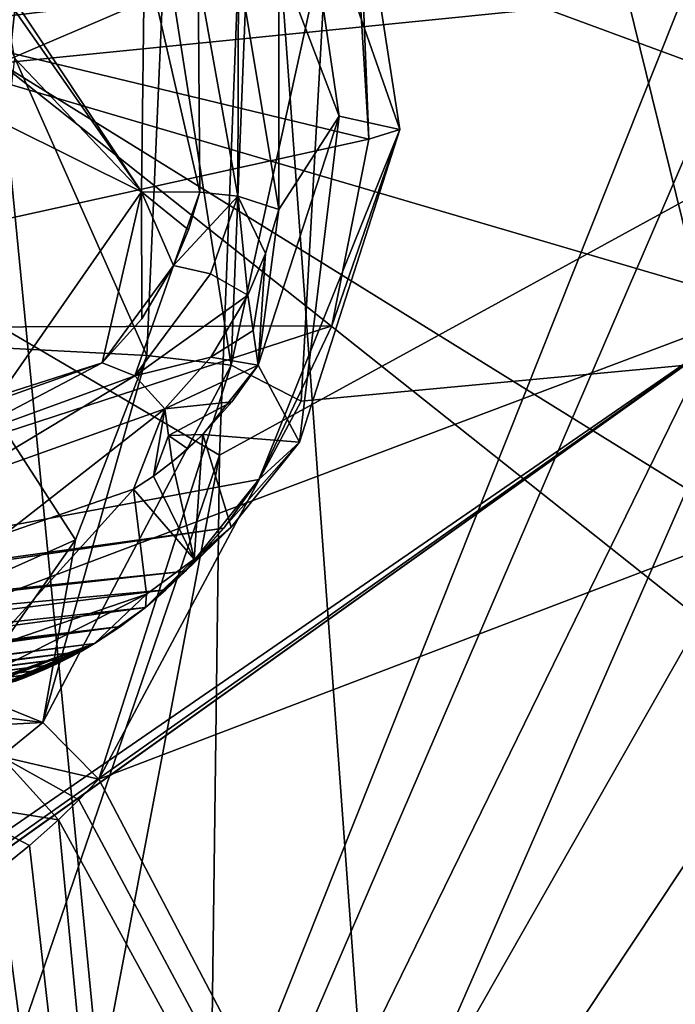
# Model space of a CAD drawing. Header units: metres. Extents: x -150 to 307, y -550 to 84.
# Tile 864 of 1056: x 198.08 to 199.71, y 8.56 to 11.01. Entities that reach past the tile are written whole.
import ezdxf

# ---------------------------------------------------------------- set-up
doc = ezdxf.new("R2010")
doc.units = ezdxf.units.M
doc.layers.add('solid_26006363', color=7, linetype='CONTINUOUS')

msp = doc.modelspace()

# ---------------------------------------------------------------- linework, layer by layer
at = {"layer": 'solid_26006363'}
for points in [[(195.273636, 11.861662, 915.513367), (198.57399, 9.923516, 918.496826), (198.959854, 19.839836, 918.063721)], [(198.959854, 19.839836, 918.063721), (198.57399, 9.923516, 918.496826), (202.146072, 11.879212, 921.398987)], [(198.146072, 19.081144, 915.328857), (199.540802, 0, 917.246277), (194.786896, 17.972216, 912.335938)], [(201.605789, 19.081154, 918.411316), (199.540802, 0, 917.246277), (198.146072, 19.081144, 915.328857)], [(204.964966, 17.972246, 921.404236), (199.540802, 0, 917.246277), (201.605789, 19.081154, 918.411316)], [(197.649536, 13.085905, 876.871094), (200.037537, 18.589451, 879.309265), (201.379318, 10.301511, 879.570068)], [(194.786896, 17.972216, 912.335938), (199.540802, 0, 917.246277), (191.723465, 15.818817, 909.606506)], [(208.028397, 15.818866, 924.133667), (199.540802, 0, 917.246277), (204.964966, 17.972246, 921.404236)], [(199.777588, 17.933832, 881.956726), (198.781998, 17.652912, 881.147522), (199.937561, 10.2935, 881.365723)], [(197.809601, 12.039295, 879.822327), (198.044464, 10.849485, 879.909973), (198.781998, 17.652912, 881.147522)], [(198.044464, 10.849485, 879.909973), (199.937561, 10.2935, 881.365723), (198.781998, 17.652912, 881.147522)], [(191.723465, 15.818817, 909.606506), (199.540802, 0, 917.246277), (189.133835, 12.746095, 907.299255)], [(210.618042, 12.746159, 926.440979), (199.540802, 0, 917.246277), (208.028397, 15.818866, 924.133667)], [(198.088959, 12.766014, 877.18158), (197.649536, 13.085905, 876.871094), (201.379318, 10.301511, 879.570068)], [(198.446304, 12.327141, 877.419983), (198.088959, 12.766014, 877.18158), (201.379318, 10.301511, 879.570068)], [(189.133835, 12.746095, 907.299255), (199.540802, 0, 917.246277), (187.168488, 8.932622, 905.548157)], [(212.583405, 8.932697, 928.192017), (199.540802, 0, 917.246277), (210.618042, 12.746159, 926.440979)], [(198.843597, 11.237129, 877.638733), (198.446304, 12.327141, 877.419983), (201.379318, 10.301511, 879.570068)], [(198.445267, -0.000005, 918.641296), (201.843781, -0.000005, 921.499268), (202.146072, 11.879212, 921.398987)], [(198.57399, 9.923516, 918.496826), (198.445267, -0.000005, 918.641296), (202.146072, 11.879212, 921.398987)], [(195.273636, 11.861662, 915.513367), (195.172546, 0, 915.799988), (198.57399, 9.923516, 918.496826)], [(199.887756, 11.605791, 886.804382), (197.739609, 11.223545, 885.055054), (197.08342, 10.902011, 884.509399)], [(199.792999, 11.228163, 886.69928), (199.887756, 11.605791, 886.804382), (197.08342, 10.902011, 884.509399)], [(199.023712, 10.734974, 876.164795), (198.770981, 11.457594, 875.876648), (198.892197, 11.580863, 876.130066)], [(198.892197, 11.580863, 876.130066), (198.926971, 11.191161, 876.467957), (198.946289, 10.710647, 876.454346)], [(199.023712, 10.734974, 876.164795), (198.892197, 11.580863, 876.130066), (198.946289, 10.710647, 876.454346)], [(198.770981, 11.457594, 875.876648), (198.87233, 10.768579, 875.900269), (198.722015, 11.161746, 875.814209)], [(199.023712, 10.734974, 876.164795), (198.87233, 10.768579, 875.900269), (198.770981, 11.457594, 875.876648)], [(198.438446, 11.1998, 877.673096), (198.646744, 11.234205, 877.574707), (198.603485, 10.147975, 877.451111)], [(198.603485, 10.147975, 877.451111), (198.843597, 11.237129, 877.638733), (198.778168, 10.058419, 877.497375)], [(198.603485, 10.147975, 877.451111), (198.646744, 11.234205, 877.574707), (198.843597, 11.237129, 877.638733)], [(198.778168, 10.058419, 877.497375), (198.843597, 11.237129, 877.638733), (201.379318, 10.301511, 879.570068)], [(198.946289, 10.710647, 876.454346), (196.851517, 11.215487, 879.252258), (196.805191, 10.239241, 879.139282)], [(198.946289, 10.710647, 876.454346), (198.926971, 11.191161, 876.467957), (196.851517, 11.215487, 879.252258)], [(199.792999, 11.228163, 886.69928), (197.08342, 10.902011, 884.509399), (197.566177, 5.639544, 884.589905)], [(198.710556, 11.193108, 883.905396), (197.08342, 10.902011, 884.509399), (197.739609, 11.223545, 885.055054)], [(199.800598, 10.822567, 886.675537), (199.792999, 11.228163, 886.69928), (197.566177, 5.639544, 884.589905)], [(198.028107, 10.900011, 883.341064), (197.08342, 10.902011, 884.509399), (198.710556, 11.193108, 883.905396)], [(197.951462, 11.16635, 878.207092), (198.438446, 11.1998, 877.673096), (198.393539, 10.172145, 877.549072)], [(198.380432, 10.579487, 875.952393), (198.035202, 11.073668, 875.644836), (197.962128, 11.208456, 875.579712)], [(198.387314, 11.179723, 875.958557), (198.380432, 10.579487, 875.952393), (197.962128, 11.208456, 875.579712)], [(199.592148, 11.056849, 884.598694), (198.028107, 10.900011, 883.341064), (198.710556, 11.193108, 883.905396)], [(198.393539, 10.172145, 877.549072), (198.438446, 11.1998, 877.673096), (198.603485, 10.147975, 877.451111)], [(197.951462, 11.16635, 878.207092), (198.393539, 10.172145, 877.549072), (197.902115, 10.197627, 878.093262)], [(198.525284, 10.579162, 875.789551), (198.380432, 10.579487, 875.952393), (198.387314, 11.179723, 875.958557)], [(198.520828, 11.119129, 875.835938), (198.525284, 10.579162, 875.789551), (198.387314, 11.179723, 875.958557)], [(198.621475, 11.139956, 875.783447), (198.722015, 11.161746, 875.814209), (198.722443, 10.535961, 875.765076)], [(198.87233, 10.768579, 875.900269), (198.722443, 10.535961, 875.765076), (198.722015, 11.161746, 875.814209)], [(198.619598, 10.569033, 875.739502), (198.520828, 11.119129, 875.835938), (198.621475, 11.139956, 875.783447)], [(198.619598, 10.569033, 875.739502), (198.621475, 11.139956, 875.783447), (198.722443, 10.535961, 875.765076)], [(198.619598, 10.569033, 875.739502), (198.525284, 10.579162, 875.789551), (198.520828, 11.119129, 875.835938)], [(198.380432, 10.579487, 875.952393), (198.064301, 10.911753, 875.670776), (198.035202, 11.073668, 875.644836)], [(199.592148, 11.056849, 884.598694), (199.919876, 9.72652, 884.768616), (198.028107, 10.900011, 883.341064)], [(200.013672, 11.047948, 884.740173), (199.919876, 9.72652, 884.768616), (199.592148, 11.056849, 884.598694)], [(196.043762, 9.774654, 881.690918), (198.028107, 10.900011, 883.341064), (198.443176, 6.641235, 883.412781)], [(200.714951, 8.765919, 885.349304), (198.443176, 6.641235, 883.412781), (198.028107, 10.900011, 883.341064)], [(199.919876, 9.72652, 884.768616), (200.714951, 8.765919, 885.349304), (198.028107, 10.900011, 883.341064)], [(198.380432, 10.579487, 875.952393), (198.044601, 10.746379, 875.653198), (198.064301, 10.911753, 875.670776)], [(198.044464, 10.849485, 879.909973), (197.86174, 9.510664, 879.668396), (199.937561, 10.2935, 881.365723)], [(199.910812, 10.436027, 886.736938), (199.800598, 10.822567, 886.675537), (197.566177, 5.639544, 884.589905)], [(198.87233, 10.768579, 875.900269), (198.67038, 10.147511, 875.695007), (198.722443, 10.535961, 875.765076)], [(198.773514, 9.955918, 875.910217), (198.67038, 10.147511, 875.695007), (198.87233, 10.768579, 875.900269)], [(199.023712, 10.734974, 876.164795), (198.773514, 9.955918, 875.910217), (198.87233, 10.768579, 875.900269)], [(198.380432, 10.579487, 875.952393), (198.026642, 10.072456, 875.637207), (198.044601, 10.746379, 875.653198)], [(199.023712, 10.734974, 876.164795), (198.854156, 10.24595, 876.352661), (198.672211, 9.862753, 876.183594)], [(199.023712, 10.734974, 876.164795), (198.672211, 9.862753, 876.183594), (198.773514, 9.955918, 875.910217)], [(199.023712, 10.734974, 876.164795), (198.946289, 10.710647, 876.454346), (198.854156, 10.24595, 876.352661)], [(198.854156, 10.24595, 876.352661), (198.946289, 10.710647, 876.454346), (196.805191, 10.239241, 879.139282)], [(198.281815, 10.15349, 875.566101), (198.026642, 10.072456, 875.637207), (198.380432, 10.579487, 875.952393)], [(198.380493, 10.263525, 875.651123), (198.281815, 10.15349, 875.566101), (198.380432, 10.579487, 875.952393)], [(198.459717, 10.396136, 875.723267), (198.380493, 10.263525, 875.651123), (198.380432, 10.579487, 875.952393)], [(198.496811, 10.484971, 875.75946), (198.459717, 10.396136, 875.723267), (198.380432, 10.579487, 875.952393)], [(198.525284, 10.579162, 875.789551), (198.496811, 10.484971, 875.75946), (198.380432, 10.579487, 875.952393)], [(198.525284, 10.579162, 875.789551), (198.459717, 10.396136, 875.723267), (198.496811, 10.484971, 875.75946)], [(198.619598, 10.569033, 875.739502), (198.459717, 10.396136, 875.723267), (198.525284, 10.579162, 875.789551)], [(198.552307, 10.375561, 875.669983), (198.459717, 10.396136, 875.723267), (198.619598, 10.569033, 875.739502)], [(198.552307, 10.375561, 875.669983), (198.619598, 10.569033, 875.739502), (198.645309, 10.322267, 875.688477)], [(198.688782, 10.425869, 875.730347), (198.619598, 10.569033, 875.739502), (198.722443, 10.535961, 875.765076)], [(198.645309, 10.322267, 875.688477), (198.619598, 10.569033, 875.739502), (198.688782, 10.425869, 875.730347)], [(198.67038, 10.147511, 875.695007), (198.688782, 10.425869, 875.730347), (198.722443, 10.535961, 875.765076)], [(200.112228, 10.110523, 886.877197), (199.910812, 10.436027, 886.736938), (197.566177, 5.639544, 884.589905)], [(198.657928, 10.234606, 875.691772), (198.645309, 10.322267, 875.688477), (198.688782, 10.425869, 875.730347)], [(198.67038, 10.147511, 875.695007), (198.657928, 10.234606, 875.691772), (198.688782, 10.425869, 875.730347)], [(198.459717, 10.396136, 875.723267), (198.281815, 10.15349, 875.566101), (198.380493, 10.263525, 875.651123)], [(198.363174, 10.121168, 875.505005), (198.281815, 10.15349, 875.566101), (198.459717, 10.396136, 875.723267)], [(198.363174, 10.121168, 875.505005), (198.459717, 10.396136, 875.723267), (198.552307, 10.375561, 875.669983)], [(198.363174, 10.121168, 875.505005), (198.552307, 10.375561, 875.669983), (198.645309, 10.322267, 875.688477)], [(198.363174, 10.121168, 875.505005), (198.645309, 10.322267, 875.688477), (198.552734, 10.167477, 875.604553)], [(198.552734, 10.167477, 875.604553), (198.645309, 10.322267, 875.688477), (198.657928, 10.234606, 875.691772)], [(196.851608, 8.091308, 878.780029), (197.198502, 4.045832, 878.867554), (199.937561, 10.2935, 881.365723)], [(196.883118, 8.114114, 878.806274), (196.851608, 8.091308, 878.780029), (199.937561, 10.2935, 881.365723)], [(196.914322, 8.137493, 878.832275), (196.883118, 8.114114, 878.806274), (199.937561, 10.2935, 881.365723)], [(197.078506, 8.27485, 878.970154), (196.914322, 8.137493, 878.832275), (199.937561, 10.2935, 881.365723)], [(197.232452, 8.428545, 879.101135), (197.078506, 8.27485, 878.970154), (199.937561, 10.2935, 881.365723)], [(197.198502, 4.045832, 878.867554), (200.481628, 2.977481, 881.467651), (199.937561, 10.2935, 881.365723)], [(197.86174, 9.510664, 879.668396), (197.232452, 8.428545, 879.101135), (199.937561, 10.2935, 881.365723)], [(198.273422, 9.116938, 877.03479), (201.379318, 10.301511, 879.570068), (201.949097, 2.106393, 879.680786)], [(198.273422, 9.116938, 877.03479), (198.778168, 10.058419, 877.497375), (201.379318, 10.301511, 879.570068)], [(198.854156, 10.24595, 876.352661), (196.805191, 10.239241, 879.139282), (196.379013, 9.437871, 878.746765)], [(198.672211, 9.862753, 876.183594), (198.854156, 10.24595, 876.352661), (196.379013, 9.437871, 878.746765)], [(198.552734, 10.167477, 875.604553), (198.657928, 10.234606, 875.691772), (198.67038, 10.147511, 875.695007)], [(197.902115, 10.197627, 878.093262), (198.216064, 9.713116, 877.375), (197.500381, 9.393195, 877.720032)], [(197.902115, 10.197627, 878.093262), (198.393539, 10.172145, 877.549072), (198.216064, 9.713116, 877.375)], [(198.393539, 10.172145, 877.549072), (198.603485, 10.147975, 877.451111), (198.134094, 9.257513, 877.018555)], [(198.216064, 9.713116, 877.375), (198.393539, 10.172145, 877.549072), (198.134094, 9.257513, 877.018555)], [(198.363174, 10.121168, 875.505005), (198.552734, 10.167477, 875.604553), (198.437851, 10.039046, 875.505066)], [(198.552734, 10.167477, 875.604553), (198.67038, 10.147511, 875.695007), (198.437851, 10.039046, 875.505066)], [(198.281815, 10.15349, 875.566101), (197.835205, 9.994618, 875.211914), (198.026642, 10.072456, 875.637207)], [(197.897537, 9.95153, 875.125549), (197.835205, 9.994618, 875.211914), (198.281815, 10.15349, 875.566101)], [(197.897537, 9.95153, 875.125549), (198.281815, 10.15349, 875.566101), (198.363174, 10.121168, 875.505005)], [(198.603485, 10.147975, 877.451111), (198.273422, 9.116938, 877.03479), (198.134094, 9.257513, 877.018555)], [(198.603485, 10.147975, 877.451111), (198.778168, 10.058419, 877.497375), (198.273422, 9.116938, 877.03479)], [(198.605057, 10.056661, 875.637146), (198.437851, 10.039046, 875.505066), (198.67038, 10.147511, 875.695007)], [(198.605057, 10.056661, 875.637146), (198.67038, 10.147511, 875.695007), (198.532425, 9.975179, 875.57428)], [(198.773514, 9.955918, 875.910217), (198.532425, 9.975179, 875.57428), (198.67038, 10.147511, 875.695007)], [(200.383072, 9.882889, 887.080994), (200.112228, 10.110523, 886.877197), (197.566177, 5.639544, 884.589905)], [(197.897537, 9.95153, 875.125549), (198.363174, 10.121168, 875.505005), (197.919495, 9.853939, 875.086731)], [(197.919495, 9.853939, 875.086731), (198.363174, 10.121168, 875.505005), (198.437851, 10.039046, 875.505066)], [(198.605057, 10.056661, 875.637146), (198.447296, 9.972985, 875.507568), (198.437851, 10.039046, 875.505066)], [(198.605057, 10.056661, 875.637146), (198.532425, 9.975179, 875.57428), (198.447296, 9.972985, 875.507568)], [(198.041061, 9.728535, 875.172058), (197.919495, 9.853939, 875.086731), (198.437851, 10.039046, 875.505066)], [(198.36055, 9.839002, 875.429565), (198.041061, 9.728535, 875.172058), (198.437851, 10.039046, 875.505066)], [(198.409546, 9.871101, 875.470154), (198.36055, 9.839002, 875.429565), (198.437851, 10.039046, 875.505066)], [(198.409546, 9.871101, 875.470154), (198.437851, 10.039046, 875.505066), (198.447296, 9.972985, 875.507568)], [(198.447296, 9.972985, 875.507568), (198.456711, 9.906814, 875.509949), (198.409546, 9.871101, 875.470154)], [(198.532425, 9.975179, 875.57428), (198.495285, 9.939778, 875.542603), (198.447296, 9.972985, 875.507568)], [(198.495285, 9.939778, 875.542603), (198.456711, 9.906814, 875.509949), (198.447296, 9.972985, 875.507568)], [(198.532425, 9.975179, 875.57428), (198.456711, 9.906814, 875.509949), (198.495285, 9.939778, 875.542603)], [(198.511337, 9.664569, 875.677551), (198.456711, 9.906814, 875.509949), (198.532425, 9.975179, 875.57428)], [(198.511337, 9.664569, 875.677551), (198.532425, 9.975179, 875.57428), (198.603699, 9.744283, 875.761536)], [(198.773514, 9.955918, 875.910217), (198.603699, 9.744283, 875.761536), (198.532425, 9.975179, 875.57428)], [(198.773514, 9.955918, 875.910217), (198.672211, 9.862753, 876.183594), (198.489594, 9.634683, 876.023132)], [(198.773514, 9.955918, 875.910217), (198.489594, 9.634683, 876.023132), (198.603699, 9.744283, 875.761536)], [(195.172546, 0, 915.799988), (196.683487, -0.000001, 917.118408), (198.57399, 9.923516, 918.496826)], [(196.683487, -0.000001, 917.118408), (198.445267, -0.000005, 918.641296), (198.57399, 9.923516, 918.496826)], [(198.511337, 9.664569, 875.677551), (198.409546, 9.871101, 875.470154), (198.456711, 9.906814, 875.509949)], [(198.585342, 9.74214, 876.106567), (198.672211, 9.862753, 876.183594), (196.379013, 9.437871, 878.746765)], [(200.691467, 9.779305, 887.323914), (200.383072, 9.882889, 887.080994), (197.566177, 5.639544, 884.589905)], [(198.511337, 9.664569, 875.677551), (198.36055, 9.839002, 875.429565), (198.409546, 9.871101, 875.470154)], [(198.489594, 9.634683, 876.023132), (198.672211, 9.862753, 876.183594), (198.585342, 9.74214, 876.106567)], [(198.001801, 9.4441, 875.264282), (198.041061, 9.728535, 875.172058), (198.36055, 9.839002, 875.429565)], [(198.001801, 9.4441, 875.264282), (198.36055, 9.839002, 875.429565), (198.392456, 9.577702, 875.58313)], [(198.392456, 9.577702, 875.58313), (198.36055, 9.839002, 875.429565), (198.511337, 9.664569, 875.677551)], [(195.632126, 8.849091, 881.30304), (196.043762, 9.774654, 881.690918), (198.443176, 6.641235, 883.412781)], [(200.915451, 6.734511, 887.338257), (200.691467, 9.779305, 887.323914), (197.566177, 5.639544, 884.589905)], [(196.35878, 9.416375, 878.72937), (198.585342, 9.74214, 876.106567), (196.379013, 9.437871, 878.746765)], [(196.35878, 9.416375, 878.72937), (198.489594, 9.634683, 876.023132), (198.585342, 9.74214, 876.106567)], [(198.603699, 9.744283, 875.761536), (198.489594, 9.634683, 876.023132), (198.389755, 9.544325, 875.937378)], [(198.511337, 9.664569, 875.677551), (198.603699, 9.744283, 875.761536), (198.389755, 9.544325, 875.937378)], [(197.500381, 9.393195, 877.720032), (198.216064, 9.713116, 877.375), (197.94902, 9.332109, 877.139221)], [(198.216064, 9.713116, 877.375), (198.134094, 9.257513, 877.018555), (197.94902, 9.332109, 877.139221)], [(198.392456, 9.577702, 875.58313), (198.511337, 9.664569, 875.677551), (198.389755, 9.544325, 875.937378)], [(196.35878, 9.416375, 878.72937), (196.338287, 9.395413, 878.711853), (198.489594, 9.634683, 876.023132)], [(198.440628, 9.58795, 875.980896), (198.489594, 9.634683, 876.023132), (196.338287, 9.395413, 878.711853)], [(198.389755, 9.544325, 875.937378), (198.489594, 9.634683, 876.023132), (198.440628, 9.58795, 875.980896)], [(198.440628, 9.58795, 875.980896), (196.338287, 9.395413, 878.711853), (196.251114, 9.314622, 878.637817)], [(198.389755, 9.544325, 875.937378), (198.440628, 9.58795, 875.980896), (196.251114, 9.314622, 878.637817)], [(198.392456, 9.577702, 875.58313), (198.263138, 9.454631, 875.830078), (197.865982, 9.312082, 875.501526)], [(198.001801, 9.4441, 875.264282), (198.392456, 9.577702, 875.58313), (197.865982, 9.312082, 875.501526)], [(198.392456, 9.577702, 875.58313), (198.389755, 9.544325, 875.937378), (198.263138, 9.454631, 875.830078)], [(198.389755, 9.544325, 875.937378), (196.251114, 9.314622, 878.637817), (196.159439, 9.242282, 878.560608)], [(198.327454, 9.497037, 875.884399), (198.389755, 9.544325, 875.937378), (196.159439, 9.242282, 878.560608)], [(198.327454, 9.497037, 875.884399), (198.263138, 9.454631, 875.830078), (198.389755, 9.544325, 875.937378)], [(198.327454, 9.497037, 875.884399), (196.068588, 9.181916, 878.485291), (198.263138, 9.454631, 875.830078)], [(198.327454, 9.497037, 875.884399), (196.114502, 9.211148, 878.523254), (196.068588, 9.181916, 878.485291)], [(198.327454, 9.497037, 875.884399), (196.159439, 9.242282, 878.560608), (196.114502, 9.211148, 878.523254)], [(198.263138, 9.454631, 875.830078), (196.068588, 9.181916, 878.485291), (196.04747, 9.169413, 878.467834)], [(198.229477, 9.434968, 875.801819), (198.263138, 9.454631, 875.830078), (196.04747, 9.169413, 878.467834)], [(197.865982, 9.312082, 875.501526), (198.263138, 9.454631, 875.830078), (197.885376, 9.314981, 875.517334)], [(197.885376, 9.314981, 875.517334), (198.263138, 9.454631, 875.830078), (197.91864, 9.320847, 875.544495)], [(197.91864, 9.320847, 875.544495), (198.263138, 9.454631, 875.830078), (198.007019, 9.342038, 875.617004)], [(198.007019, 9.342038, 875.617004), (198.263138, 9.454631, 875.830078), (198.025314, 9.347472, 875.63208)], [(198.025314, 9.347472, 875.63208), (198.263138, 9.454631, 875.830078), (198.045151, 9.353785, 875.648438)], [(198.045151, 9.353785, 875.648438), (198.263138, 9.454631, 875.830078), (198.066299, 9.360999, 875.665894)], [(198.066299, 9.360999, 875.665894), (198.263138, 9.454631, 875.830078), (198.088623, 9.369179, 875.684387)], [(198.088623, 9.369179, 875.684387), (198.263138, 9.454631, 875.830078), (198.112656, 9.378635, 875.704285)], [(198.112656, 9.378635, 875.704285), (198.263138, 9.454631, 875.830078), (198.138855, 9.389745, 875.726074)], [(198.138855, 9.389745, 875.726074), (198.263138, 9.454631, 875.830078), (198.167236, 9.402753, 875.749756)], [(198.167236, 9.402753, 875.749756), (198.263138, 9.454631, 875.830078), (198.197479, 9.417754, 875.775024)], [(198.197479, 9.417754, 875.775024), (198.263138, 9.454631, 875.830078), (198.229477, 9.434968, 875.801819)], [(198.229477, 9.434968, 875.801819), (196.026199, 9.157349, 878.450378), (196.004807, 9.145726, 878.4328)], [(198.197479, 9.417754, 875.775024), (198.229477, 9.434968, 875.801819), (196.004807, 9.145726, 878.4328)], [(198.229477, 9.434968, 875.801819), (196.04747, 9.169413, 878.467834), (196.026199, 9.157349, 878.450378)], [(198.167236, 9.402753, 875.749756), (195.961563, 9.123801, 878.397461), (195.939743, 9.113499, 878.379639)], [(198.138855, 9.389745, 875.726074), (198.167236, 9.402753, 875.749756), (195.939743, 9.113499, 878.379639)], [(198.197479, 9.417754, 875.775024), (195.983246, 9.134543, 878.415161), (195.961563, 9.123801, 878.397461)], [(198.167236, 9.402753, 875.749756), (198.197479, 9.417754, 875.775024), (195.961563, 9.123801, 878.397461)], [(198.197479, 9.417754, 875.775024), (196.004807, 9.145726, 878.4328), (195.983246, 9.134543, 878.415161)], [(198.112656, 9.378635, 875.704285), (195.89566, 9.094214, 878.343811), (195.873398, 9.085233, 878.325745)], [(198.088623, 9.369179, 875.684387), (198.112656, 9.378635, 875.704285), (195.873398, 9.085233, 878.325745)], [(198.138855, 9.389745, 875.726074), (195.91777, 9.103637, 878.361755), (195.89566, 9.094214, 878.343811)], [(198.112656, 9.378635, 875.704285), (198.138855, 9.389745, 875.726074), (195.89566, 9.094214, 878.343811)], [(198.138855, 9.389745, 875.726074), (195.939743, 9.113499, 878.379639), (195.91777, 9.103637, 878.361755)], [(198.088623, 9.369179, 875.684387), (195.873398, 9.085233, 878.325745), (195.851013, 9.076692, 878.307617)], [(198.066299, 9.360999, 875.665894), (198.088623, 9.369179, 875.684387), (195.851013, 9.076692, 878.307617)], [(197.905746, 9.286792, 877.102417), (197.94902, 9.332109, 877.139221), (198.134094, 9.257513, 877.018555)], [(197.905746, 9.286792, 877.102417), (198.134094, 9.257513, 877.018555), (197.861069, 9.243458, 877.064636)], [(198.134094, 9.257513, 877.018555), (198.030243, 9.172688, 876.943359), (197.861069, 9.243458, 877.064636)], [(198.134094, 9.257513, 877.018555), (198.273422, 9.116938, 877.03479), (198.030243, 9.172688, 876.943359)], [(198.030243, 9.172688, 876.943359), (198.172913, 9.015244, 876.948975), (197.894928, 9.059406, 876.829651)], [(198.030243, 9.172688, 876.943359), (198.273422, 9.116938, 877.03479), (198.223969, 9.064967, 876.992432)], [(198.030243, 9.172688, 876.943359), (198.223969, 9.064967, 876.992432), (198.172913, 9.015244, 876.948975)], [(198.223969, 9.064967, 876.992432), (198.273422, 9.116938, 877.03479), (201.949097, 2.106393, 879.680786)], [(198.101074, 8.951431, 876.888306), (197.894928, 9.059406, 876.829651), (198.172913, 9.015244, 876.948975)], [(198.101074, 8.951431, 876.888306), (198.025223, 8.891142, 876.824646), (197.894928, 9.059406, 876.829651)], [(198.172913, 9.015244, 876.948975), (198.223969, 9.064967, 876.992432), (201.949097, 2.106393, 879.680786)], [(198.101074, 8.951431, 876.888306), (198.172913, 9.015244, 876.948975), (198.606033, 4.496982, 877.062073)], [(198.606033, 4.496982, 877.062073), (198.172913, 9.015244, 876.948975), (201.949097, 2.106393, 879.680786)], [(187.168488, 8.932622, 905.548157), (199.540802, 0, 917.246277), (185.941635, 4.600022, 904.455078)], [(198.101074, 8.951431, 876.888306), (198.606033, 4.496982, 877.062073), (198.025223, 8.891142, 876.824646)], [(213.810257, 4.600105, 929.285156), (199.540802, 0, 917.246277), (212.583405, 8.932697, 928.192017)], [(197.989197, 8.864861, 876.794617), (198.025223, 8.891142, 876.824646), (198.606033, 4.496982, 877.062073)], [(197.989197, 8.864861, 876.794617), (198.606033, 4.496982, 877.062073), (197.953033, 8.839907, 876.764526)], [(194.975952, 8.188771, 880.743774), (195.632126, 8.849091, 881.30304), (198.443176, 6.641235, 883.412781)], [(198.376495, 4.409564, 876.876587), (197.494263, 8.629269, 876.390503), (197.953033, 8.839907, 876.764526)], [(198.376495, 4.409564, 876.876587), (197.953033, 8.839907, 876.764526), (198.606033, 4.496982, 877.062073)], [(200.714951, 8.765919, 885.349304), (201.755508, 8.432334, 886.172241), (198.443176, 6.641235, 883.412781)], [(198.376495, 4.409564, 876.876587), (197.364212, 5.050066, 876.096985), (197.494263, 8.629269, 876.390503)]]:
    msp.add_3dface(points, dxfattribs=at)

doc.saveas('drawing.dxf')
